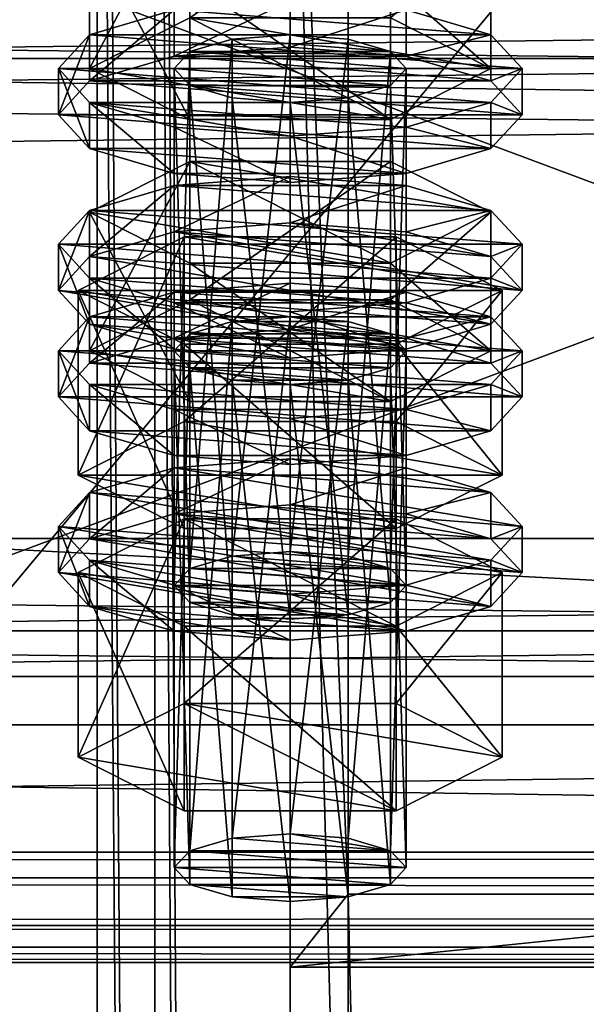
# Model space of a CAD drawing. Header units: millimetres. Extents: x 60485 to 71303, y 100 to 16900.
# Tile 272 of 656: x 65766 to 65795, y 8322 to 8373. Entities that reach past the tile are written whole.
import ezdxf

# ---------------------------------------------------------------- set-up
doc = ezdxf.new("R2010")
doc.units = ezdxf.units.MM
for name, color, linetype in [('13', 7, 'Continuous'), ('3', 7, 'Continuous'), ('4', 7, 'Continuous'), ('6', 7, 'Continuous'), ('7', 7, 'Continuous'), ('9', 7, 'Continuous')]:
    doc.layers.add(name, color=color, linetype=linetype)

msp = doc.modelspace()

# ---------------------------------------------------------------- meshes
at = {"layer": '13', "color": 20}
mesh = msp.add_polyface(dxfattribs=at)
corners = [(65774.804, 8358.519, 5610.701), (65785.196, 8365.692, 5612.894), (65774.804, 8365.692, 5612.894), (65785.196, 8360.429, 5630.107), (65769.608, 8363.06, 5621.5), (65774, 8343.73, 5563.306), (65774.804, 8371.384, 5568.624), (65774, 8370.506, 5571.492), (65774.804, 8344.607, 5560.437), (65777, 8372.026, 5566.523), (65777, 8345.249, 5558.337), (65780, 8372.261, 5565.755), (65774.804, 8369.629, 5574.361), (65780, 8368.752, 5577.23), (65777, 8368.987, 5576.462), (65785.196, 8369.629, 5574.361), (65786, 8370.506, 5571.492), (65785.196, 8371.384, 5568.624), (65769.608, 8370.506, 5571.492), (65774.804, 8373.138, 5562.886), (65774.804, 8380.31, 5565.078), (65769.608, 8377.679, 5573.685), (65785.196, 8380.31, 5565.078), (65785.196, 8367.875, 5580.099), (65774.804, 8367.875, 5580.099), (65774.804, 8375.047, 5582.292), (65785.196, 8375.047, 5582.292), (65768, 8368.116, 5570.761), (65769.608, 8369.87, 5565.024), (65769.608, 8372.261, 5565.755), (65768, 8370.506, 5571.492), (65774, 8371.154, 5560.823), (65774, 8373.545, 5561.554), (65780, 8371.624, 5559.286), (65780, 8374.015, 5560.017), (65780, 8364.607, 5582.237), (65774, 8365.077, 5580.7), (65774, 8367.468, 5581.431), (65780, 8366.998, 5582.968), (65769.608, 8366.362, 5576.499), (65769.608, 8368.752, 5577.23), (65790.392, 8369.87, 5565.024), (65792, 8368.116, 5570.761), (65790.392, 8366.362, 5576.499), (65786, 8365.077, 5580.7), (65790.392, 8368.752, 5577.23), (65792, 8370.506, 5571.492), (65790.392, 8372.261, 5565.755), (65774, 8362.053, 5558.041), (65780, 8364.914, 5557.234), (65774, 8364.444, 5558.772), (65790.392, 8363.16, 5562.972), (65769.608, 8363.16, 5562.972), (65786, 8364.444, 5558.772)]
mesh.append_faces([[corners[k] for k in face] for face in [(0, 1, 2, 2), (5, 6, 7, 7), (8, 9, 6, 6), (10, 11, 9, 9), (12, 13, 14, 14), (18, 20, 21, 21), (19, 22, 20, 20), (24, 21, 25, 25), (23, 18, 24, 24), (21, 26, 25, 25), (27, 29, 30, 30), (28, 32, 29, 29), (31, 34, 32, 32), (35, 37, 38, 38), (36, 40, 37, 37), (39, 30, 40, 40), (44, 36, 35, 35), (40, 38, 37, 37), (48, 49, 50, 50), (53, 50, 49, 49)]], dxfattribs={"vtx0": -1, "color": 20})
mesh.append_faces([[corners[k] for k in face] for face in [(3, 4, 2, 2), (15, 12, 7, 7), (16, 7, 6, 6), (17, 6, 9, 9), (23, 19, 18, 18), (26, 21, 20, 20), (41, 31, 28, 28), (42, 28, 27, 27), (43, 27, 39, 39), (44, 39, 36, 36), (45, 40, 30, 30), (46, 30, 29, 29), (47, 29, 32, 32), (51, 52, 50, 50)]], dxfattribs={"vtx0": -1, "vtx2": -1, "vtx3": -1, "color": 20})
mesh.append_faces([[corners[k] for k in face] for face in [(18, 19, 20, 20), (23, 24, 25, 25), (24, 18, 21, 21), (27, 28, 29, 29), (28, 31, 32, 32), (31, 33, 34, 34), (35, 36, 37, 37), (36, 39, 40, 40), (39, 27, 30, 30)]], dxfattribs={"vtx2": -1, "vtx3": -1, "color": 20})
mesh = msp.add_polyface(dxfattribs=at)
corners = [(65790.392, 8363.06, 5621.5), (65774.804, 8365.692, 5612.894), (65785.196, 8365.692, 5612.894), (65780, 8345.484, 5557.568), (65783, 8372.026, 5566.523), (65780, 8372.261, 5565.755), (65783, 8345.249, 5558.337), (65785.196, 8371.384, 5568.624), (65785.196, 8344.607, 5560.437), (65786, 8370.506, 5571.492), (65780, 8368.752, 5577.23), (65774.804, 8369.629, 5574.361), (65783, 8368.987, 5576.462), (65785.196, 8369.629, 5574.361), (65774, 8370.506, 5571.492), (65774.804, 8371.384, 5568.624), (65777, 8372.026, 5566.523), (65774.804, 8373.138, 5562.886), (65785.196, 8373.138, 5562.886), (65785.196, 8380.31, 5565.078), (65790.392, 8370.506, 5571.492), (65790.392, 8377.679, 5573.685), (65785.196, 8367.875, 5580.099), (65785.196, 8375.047, 5582.292), (65774.804, 8375.047, 5582.292), (65774.804, 8380.31, 5565.078), (65780, 8371.624, 5559.286), (65786, 8371.154, 5560.823), (65786, 8373.545, 5561.554), (65780, 8374.015, 5560.017), (65790.392, 8369.87, 5565.024), (65790.392, 8372.261, 5565.755), (65792, 8368.116, 5570.761), (65792, 8370.506, 5571.492), (65790.392, 8366.362, 5576.499), (65790.392, 8368.752, 5577.23), (65786, 8365.077, 5580.7), (65786, 8367.468, 5581.431), (65780, 8364.607, 5582.237), (65780, 8366.998, 5582.968), (65774, 8371.154, 5560.823), (65769.608, 8369.87, 5565.024), (65768, 8368.116, 5570.761), (65769.608, 8366.362, 5576.499), (65769.608, 8368.752, 5577.23), (65768, 8370.506, 5571.492), (65769.608, 8372.261, 5565.755), (65774, 8373.545, 5561.554)]
mesh.append_faces([[corners[k] for k in face] for face in [(0, 1, 2, 2), (3, 4, 5, 5), (6, 7, 4, 4), (8, 9, 7, 7), (7, 5, 4, 4), (18, 21, 19, 19), (20, 23, 21, 21), (22, 24, 23, 23), (17, 20, 18, 18), (21, 25, 19, 19), (26, 28, 29, 29), (27, 31, 28, 28), (30, 33, 31, 31), (32, 35, 33, 33), (34, 37, 35, 35), (36, 39, 37, 37), (40, 27, 26, 26), (28, 47, 29, 29)]], dxfattribs={"vtx0": -1, "color": 20})
mesh.append_faces([[corners[k] for k in face] for face in [(10, 11, 12, 12), (12, 11, 13, 13), (13, 14, 9, 9), (9, 15, 7, 7), (20, 17, 22, 22), (23, 25, 21, 21), (27, 40, 30, 30), (30, 41, 32, 32), (32, 42, 34, 34), (34, 43, 36, 36), (39, 44, 37, 37), (37, 44, 35, 35), (35, 45, 33, 33), (33, 46, 31, 31), (31, 47, 28, 28)]], dxfattribs={"vtx0": -1, "vtx1": -1, "color": 20})
mesh.append_faces([[corners[k] for k in face] for face in [(7, 16, 5, 5)]], dxfattribs={"vtx0": -1, "vtx2": -1, "vtx3": -1, "color": 20})
mesh.append_faces([[corners[k] for k in face] for face in [(17, 18, 19, 19), (18, 20, 21, 21), (20, 22, 23, 23), (26, 27, 28, 28), (27, 30, 31, 31), (30, 32, 33, 33), (32, 34, 35, 35), (34, 36, 37, 37), (36, 38, 39, 39)]], dxfattribs={"vtx2": -1, "vtx3": -1, "color": 20})
mesh = msp.add_polyface(dxfattribs=at)
corners = [(65785.196, 8356.765, 5616.439), (65774.804, 8356.765, 5616.439), (65777, 8357.407, 5614.339), (65783, 8357.407, 5614.339), (65780, 8357.642, 5613.57), (65769.608, 8355.888, 5619.308), (65774.804, 8358.519, 5610.701), (65774.804, 8365.692, 5612.894), (65769.608, 8363.06, 5621.5), (65774.804, 8353.257, 5627.914), (65774.804, 8360.429, 5630.107), (65785.196, 8360.429, 5630.107), (65769.608, 8355.251, 5612.839), (65774, 8356.536, 5608.639), (65774, 8358.926, 5609.369), (65769.608, 8357.642, 5613.57), (65780, 8357.006, 5607.101), (65780, 8359.396, 5607.832), (65790.392, 8357.642, 5613.57), (65786, 8358.926, 5609.369), (65774, 8343.73, 5563.306), (65774.804, 8344.607, 5560.437), (65774.804, 8371.384, 5568.624), (65777, 8345.249, 5558.337), (65777, 8372.026, 5566.523), (65780, 8345.484, 5557.568), (65780, 8372.261, 5565.755), (65780, 8341.976, 5569.044), (65777, 8368.987, 5576.462), (65780, 8368.752, 5577.23), (65777, 8342.211, 5568.275), (65774.804, 8369.629, 5574.361), (65774.804, 8342.853, 5566.175), (65774, 8370.506, 5571.492), (65769.03, 8349.452, 5565.055), (65774.515, 8361.792, 5558.894), (65769.03, 8359.015, 5567.979), (65774.515, 8352.229, 5555.97), (65785.485, 8361.792, 5558.894), (65785.485, 8356.237, 5577.064), (65774.515, 8356.237, 5577.064), (65790.97, 8359.015, 5567.979), (65768, 8359.015, 5567.979), (65769.608, 8360.769, 5562.241), (65769.608, 8363.16, 5562.972), (65768, 8361.406, 5568.71), (65774, 8362.053, 5558.041), (65774, 8364.444, 5558.772), (65780, 8362.523, 5556.503), (65780, 8364.914, 5557.234), (65780, 8355.506, 5579.455), (65774, 8355.976, 5577.917), (65774, 8358.367, 5578.648), (65780, 8357.897, 5580.186), (65769.608, 8357.261, 5573.717), (65769.608, 8359.651, 5574.448), (65790.392, 8360.769, 5562.241), (65792, 8359.015, 5567.979), (65790.392, 8357.261, 5573.717), (65786, 8355.976, 5577.917), (65786, 8358.367, 5578.648), (65790.392, 8359.651, 5574.448), (65792, 8361.406, 5568.71)]
mesh.append_faces([[corners[k] for k in face] for face in [(3, 2, 4, 4), (5, 7, 8, 8), (9, 8, 10, 10), (8, 11, 10, 10), (12, 14, 15, 15), (13, 17, 14, 14), (19, 14, 17, 17), (27, 28, 29, 29), (30, 31, 28, 28), (32, 33, 31, 31), (34, 35, 36, 36), (37, 38, 35, 35), (36, 39, 40, 40), (42, 44, 45, 45), (43, 47, 44, 44), (50, 52, 53, 53), (51, 55, 52, 52), (54, 45, 55, 55), (52, 60, 53, 53)]], dxfattribs={"vtx0": -1, "color": 20})
mesh.append_faces([[corners[k] for k in face] for face in [(0, 1, 2, 2), (18, 15, 14, 14), (41, 36, 35, 35), (56, 48, 46, 46), (57, 46, 43, 43), (58, 43, 42, 42), (59, 42, 54, 54), (60, 52, 55, 55), (61, 55, 45, 45), (62, 45, 44, 44)]], dxfattribs={"vtx0": -1, "vtx2": -1, "vtx3": -1, "color": 20})
mesh.append_faces([[corners[k] for k in face] for face in [(5, 6, 7, 7), (9, 5, 8, 8), (12, 13, 14, 14), (13, 16, 17, 17), (20, 21, 22, 22), (21, 23, 24, 24), (23, 25, 26, 26), (32, 20, 33, 33), (42, 43, 44, 44), (43, 46, 47, 47), (46, 48, 49, 49), (50, 51, 52, 52), (51, 54, 55, 55), (54, 42, 45, 45)]], dxfattribs={"vtx2": -1, "vtx3": -1, "color": 20})
mesh = msp.add_polyface(dxfattribs=at)
corners = [(65785.196, 8356.765, 5616.439), (65777, 8357.407, 5614.339), (65783, 8357.407, 5614.339), (65774.804, 8358.519, 5610.701), (65785.196, 8358.519, 5610.701), (65785.196, 8365.692, 5612.894), (65790.392, 8355.888, 5619.308), (65790.392, 8363.06, 5621.5), (65785.196, 8353.257, 5627.914), (65785.196, 8360.429, 5630.107), (65774.804, 8360.429, 5630.107), (65774.804, 8365.692, 5612.894), (65780, 8357.006, 5607.101), (65786, 8356.536, 5608.639), (65786, 8358.926, 5609.369), (65780, 8359.396, 5607.832), (65790.392, 8357.642, 5613.57), (65792, 8355.888, 5619.308), (65769.608, 8357.642, 5613.57), (65774, 8358.926, 5609.369), (65780, 8345.484, 5557.568), (65783, 8345.249, 5558.337), (65783, 8372.026, 5566.523), (65785.196, 8344.607, 5560.437), (65785.196, 8371.384, 5568.624), (65786, 8343.73, 5563.306), (65786, 8370.506, 5571.492), (65785.196, 8369.629, 5574.361), (65785.196, 8342.853, 5566.175), (65783, 8368.987, 5576.462), (65783, 8342.211, 5568.275), (65780, 8368.752, 5577.23), (65774.515, 8352.229, 5555.97), (65785.485, 8352.229, 5555.97), (65785.485, 8361.792, 5558.894), (65790.97, 8359.015, 5567.979), (65785.485, 8356.237, 5577.064), (65769.03, 8359.015, 5567.979), (65774.515, 8361.792, 5558.894), (65780, 8362.523, 5556.503), (65786, 8362.053, 5558.041), (65786, 8364.444, 5558.772), (65780, 8364.914, 5557.234), (65790.392, 8360.769, 5562.241), (65790.392, 8363.16, 5562.972), (65792, 8359.015, 5567.979), (65792, 8361.406, 5568.71), (65790.392, 8357.261, 5573.717), (65790.392, 8359.651, 5574.448), (65786, 8355.976, 5577.917), (65786, 8358.367, 5578.648), (65780, 8357.897, 5580.186), (65774, 8362.053, 5558.041), (65769.608, 8360.769, 5562.241), (65768, 8359.015, 5567.979), (65769.608, 8359.651, 5574.448), (65768, 8361.406, 5568.71), (65769.608, 8363.16, 5562.972), (65774, 8364.444, 5558.772)]
mesh.append_faces([[corners[k] for k in face] for face in [(4, 7, 5, 5), (6, 9, 7, 7), (8, 10, 9, 9), (3, 6, 4, 4), (12, 14, 15, 15), (13, 16, 14, 14), (25, 27, 26, 26), (28, 29, 27, 27), (30, 31, 29, 29), (33, 35, 34, 34), (35, 38, 34, 34), (39, 41, 42, 42), (40, 44, 41, 41), (43, 46, 44, 44), (45, 48, 46, 46), (47, 50, 48, 48), (49, 51, 50, 50), (39, 43, 40, 40)]], dxfattribs={"vtx0": -1, "color": 20})
mesh.append_faces([[corners[k] for k in face] for face in [(0, 1, 2, 2), (9, 11, 7, 7), (17, 18, 16, 16), (16, 19, 14, 14), (36, 37, 35, 35), (43, 52, 45, 45), (45, 53, 47, 47), (47, 54, 49, 49), (50, 55, 48, 48), (48, 56, 46, 46), (46, 57, 44, 44), (44, 58, 41, 41)]], dxfattribs={"vtx0": -1, "vtx1": -1, "color": 20})
mesh.append_faces([[corners[k] for k in face] for face in [(3, 4, 5, 5), (4, 6, 7, 7), (6, 8, 9, 9), (12, 13, 14, 14), (20, 21, 22, 22), (21, 23, 24, 24), (23, 25, 26, 26), (32, 33, 34, 34), (39, 40, 41, 41), (40, 43, 44, 44), (43, 45, 46, 46), (45, 47, 48, 48), (47, 49, 50, 50)]], dxfattribs={"vtx2": -1, "vtx3": -1, "color": 20})
mesh = msp.add_polyface(dxfattribs=at)
corners = [(65774, 8329.111, 5611.121), (65774.804, 8356.765, 5616.439), (65774, 8355.888, 5619.308), (65774.804, 8329.988, 5608.252), (65777, 8357.407, 5614.339), (65777, 8330.631, 5606.152), (65780, 8357.642, 5613.57), (65777, 8327.592, 5616.09), (65774.804, 8355.011, 5622.177), (65777, 8354.369, 5624.277), (65774.804, 8328.234, 5613.99), (65783, 8354.369, 5624.277), (65780, 8354.134, 5625.045), (65785.196, 8355.011, 5622.177), (65786, 8355.888, 5619.308), (65785.196, 8353.257, 5627.914), (65774.804, 8353.257, 5627.914), (65774.804, 8360.429, 5630.107), (65774.804, 8358.519, 5610.701), (65769.608, 8355.888, 5619.308), (65768, 8353.497, 5618.577), (65769.608, 8355.251, 5612.839), (65769.608, 8357.642, 5613.57), (65768, 8355.888, 5619.308), (65780, 8349.989, 5630.052), (65774, 8350.459, 5628.515), (65774, 8352.849, 5629.246), (65780, 8352.379, 5630.783), (65769.608, 8351.743, 5624.315), (65769.608, 8354.134, 5625.045), (65790.392, 8355.251, 5612.839), (65774, 8356.536, 5608.639), (65792, 8353.497, 5618.577), (65790.392, 8351.743, 5624.315), (65786, 8350.459, 5628.515), (65786, 8352.849, 5629.246), (65790.392, 8354.134, 5625.045), (65792, 8355.888, 5619.308), (65769.608, 8346.15, 5610.056), (65774, 8347.435, 5605.856), (65774, 8349.825, 5606.587), (65769.608, 8348.541, 5610.787), (65780, 8347.905, 5604.319), (65780, 8350.295, 5605.05), (65792, 8346.787, 5616.525), (65780, 8341.976, 5569.044), (65777, 8342.211, 5568.275), (65777, 8368.987, 5576.462), (65774.804, 8342.853, 5566.175), (65774.804, 8369.629, 5574.361), (65769.03, 8349.452, 5565.055), (65774.515, 8352.229, 5555.97), (65774.515, 8361.792, 5558.894), (65785.485, 8346.674, 5574.14), (65774.515, 8346.674, 5574.14), (65774.515, 8356.237, 5577.064), (65769.03, 8359.015, 5567.979), (65790.97, 8349.452, 5565.055), (65786, 8355.976, 5577.917), (65769.608, 8357.261, 5573.717), (65780, 8355.506, 5579.455), (65774, 8355.976, 5577.917)]
mesh.append_faces([[corners[k] for k in face] for face in [(0, 1, 2, 2), (3, 4, 1, 1), (5, 6, 4, 4), (7, 8, 9, 9), (10, 2, 8, 8), (9, 11, 12, 12), (15, 19, 16, 16), (20, 22, 23, 23), (24, 26, 27, 27), (25, 29, 26, 26), (28, 23, 29, 29), (34, 25, 24, 24), (26, 35, 27, 27), (38, 40, 41, 41), (39, 43, 40, 40), (54, 56, 55, 55), (60, 59, 61, 61)]], dxfattribs={"vtx0": -1, "color": 20})
mesh.append_faces([[corners[k] for k in face] for face in [(58, 59, 60, 60)]], dxfattribs={"vtx0": -1, "vtx1": -1, "color": 20})
mesh.append_faces([[corners[k] for k in face] for face in [(11, 9, 8, 8), (13, 8, 2, 2), (14, 2, 1, 1), (15, 18, 19, 19), (30, 31, 21, 21), (32, 21, 20, 20), (33, 20, 28, 28), (34, 28, 25, 25), (35, 26, 29, 29), (36, 29, 23, 23), (37, 23, 22, 22), (44, 41, 40, 40), (57, 51, 50, 50)]], dxfattribs={"vtx0": -1, "vtx2": -1, "vtx3": -1, "color": 20})
mesh.append_faces([[corners[k] for k in face] for face in [(15, 16, 17, 17), (20, 21, 22, 22), (24, 25, 26, 26), (25, 28, 29, 29), (28, 20, 23, 23), (38, 39, 40, 40), (39, 42, 43, 43), (45, 46, 47, 47), (46, 48, 49, 49), (50, 51, 52, 52), (53, 54, 55, 55), (54, 50, 56, 56)]], dxfattribs={"vtx2": -1, "vtx3": -1, "color": 20})
mesh = msp.add_polyface(dxfattribs=at)
corners = [(65780, 8330.866, 5605.383), (65783, 8357.407, 5614.339), (65780, 8357.642, 5613.57), (65783, 8330.631, 5606.152), (65785.196, 8356.765, 5616.439), (65785.196, 8329.988, 5608.252), (65786, 8355.888, 5619.308), (65786, 8329.111, 5611.121), (65785.196, 8355.011, 5622.177), (65785.196, 8328.234, 5613.99), (65783, 8354.369, 5624.277), (65783, 8327.592, 5616.09), (65780, 8354.134, 5625.045), (65774.804, 8355.011, 5622.177), (65774, 8355.888, 5619.308), (65774.804, 8356.765, 5616.439), (65790.392, 8355.888, 5619.308), (65774.804, 8358.519, 5610.701), (65785.196, 8353.257, 5627.914), (65786, 8356.536, 5608.639), (65790.392, 8355.251, 5612.839), (65790.392, 8357.642, 5613.57), (65792, 8353.497, 5618.577), (65792, 8355.888, 5619.308), (65790.392, 8351.743, 5624.315), (65790.392, 8354.134, 5625.045), (65786, 8350.459, 5628.515), (65786, 8352.849, 5629.246), (65780, 8349.989, 5630.052), (65780, 8352.379, 5630.783), (65774, 8356.536, 5608.639), (65780, 8357.006, 5607.101), (65769.608, 8355.251, 5612.839), (65768, 8353.497, 5618.577), (65769.608, 8351.743, 5624.315), (65769.608, 8354.134, 5625.045), (65768, 8355.888, 5619.308), (65780, 8347.905, 5604.319), (65786, 8347.435, 5605.856), (65786, 8349.825, 5606.587), (65780, 8350.295, 5605.05), (65790.392, 8346.15, 5610.056), (65790.392, 8348.541, 5610.787), (65792, 8346.787, 5616.525), (65774, 8349.825, 5606.587), (65786, 8343.73, 5563.306), (65785.196, 8342.853, 5566.175), (65785.196, 8369.629, 5574.361), (65783, 8342.211, 5568.275), (65783, 8368.987, 5576.462), (65780, 8341.976, 5569.044), (65780, 8368.752, 5577.23), (65785.485, 8352.229, 5555.97), (65790.97, 8349.452, 5565.055), (65790.97, 8359.015, 5567.979), (65785.485, 8346.674, 5574.14), (65785.485, 8356.237, 5577.064), (65774.515, 8356.237, 5577.064), (65774.515, 8352.229, 5555.97), (65769.03, 8349.452, 5565.055), (65786, 8355.976, 5577.917), (65780, 8355.506, 5579.455), (65780, 8357.897, 5580.186)]
mesh.append_faces([[corners[k] for k in face] for face in [(0, 1, 2, 2), (3, 4, 1, 1), (5, 6, 4, 4), (7, 8, 6, 6), (9, 10, 8, 8), (11, 12, 10, 10), (20, 23, 21, 21), (22, 25, 23, 23), (24, 27, 25, 25), (26, 29, 27, 27), (30, 19, 31, 31), (37, 39, 40, 40), (38, 42, 39, 39), (42, 40, 39, 39), (53, 56, 54, 54), (55, 57, 56, 56), (58, 53, 52, 52)]], dxfattribs={"vtx0": -1, "color": 20})
mesh.append_faces([[corners[k] for k in face] for face in [(10, 13, 8, 8), (8, 14, 6, 6), (6, 15, 4, 4), (16, 17, 18, 18), (19, 30, 20, 20), (20, 32, 22, 22), (22, 33, 24, 24), (24, 34, 26, 26), (27, 35, 25, 25), (25, 36, 23, 23), (43, 44, 42, 42), (53, 59, 55, 55)]], dxfattribs={"vtx0": -1, "vtx1": -1, "color": 20})
mesh.append_faces([[corners[k] for k in face] for face in [(42, 44, 40, 40)]], dxfattribs={"vtx0": -1, "vtx2": -1, "vtx3": -1, "color": 20})
mesh.append_faces([[corners[k] for k in face] for face in [(19, 20, 21, 21), (20, 22, 23, 23), (22, 24, 25, 25), (24, 26, 27, 27), (26, 28, 29, 29), (37, 38, 39, 39), (38, 41, 42, 42), (45, 46, 47, 47), (46, 48, 49, 49), (48, 50, 51, 51), (52, 53, 54, 54), (53, 55, 56, 56), (60, 61, 62, 62)]], dxfattribs={"vtx2": -1, "vtx3": -1, "color": 20})
mesh = msp.add_polyface(dxfattribs=at)
corners = [(65774, 8329.111, 5611.121), (65774.804, 8329.988, 5608.252), (65774.804, 8356.765, 5616.439), (65777, 8330.631, 5606.152), (65777, 8357.407, 5614.339), (65780, 8330.866, 5605.383), (65780, 8357.642, 5613.57), (65780, 8327.357, 5616.859), (65777, 8327.592, 5616.09), (65777, 8354.369, 5624.277), (65780, 8354.134, 5625.045), (65774.804, 8328.234, 5613.99), (65774.804, 8355.011, 5622.177), (65774, 8355.888, 5619.308), (65785.196, 8329.988, 5608.252), (65786, 8329.111, 5611.121), (65785.196, 8328.234, 5613.99), (65783, 8327.592, 5616.09), (65769.03, 8334.833, 5612.871), (65774.515, 8337.611, 5603.786), (65774.515, 8347.174, 5606.709), (65769.03, 8344.396, 5615.794), (65785.485, 8347.174, 5606.709), (65785.485, 8332.056, 5621.955), (65774.515, 8332.056, 5621.955), (65774.515, 8341.619, 5624.879), (65785.485, 8341.619, 5624.879), (65768, 8344.396, 5615.794), (65769.608, 8346.15, 5610.056), (65769.608, 8348.541, 5610.787), (65768, 8346.787, 5616.525), (65780, 8340.888, 5627.27), (65774, 8341.358, 5625.733), (65774, 8343.749, 5626.463), (65780, 8343.279, 5628.001), (65769.608, 8342.642, 5621.532), (65769.608, 8345.033, 5622.263), (65790.392, 8346.15, 5610.056), (65780, 8347.905, 5604.319), (65774, 8347.435, 5605.856), (65792, 8344.396, 5615.794), (65790.392, 8342.642, 5621.532), (65786, 8341.358, 5625.733), (65786, 8343.749, 5626.463), (65790.392, 8345.033, 5622.263), (65785.196, 8344.607, 5560.437), (65777, 8345.249, 5558.337), (65774.804, 8344.607, 5560.437), (65786, 8343.73, 5563.306), (65774, 8343.73, 5563.306), (65785.196, 8342.853, 5566.175), (65774.804, 8342.853, 5566.175), (65783, 8342.211, 5568.275), (65777, 8342.211, 5568.275), (65785.485, 8346.674, 5574.14), (65769.03, 8349.452, 5565.055), (65774.515, 8346.674, 5574.14)]
mesh.append_faces([[corners[k] for k in face] for face in [(7, 9, 10, 10), (18, 20, 21, 21), (19, 22, 20, 20), (24, 21, 25, 25), (23, 18, 24, 24), (21, 26, 25, 25), (27, 29, 30, 30), (31, 33, 34, 34), (32, 36, 33, 33), (35, 30, 36, 36), (31, 35, 32, 32), (36, 34, 33, 33), (54, 55, 56, 56)]], dxfattribs={"vtx0": -1, "color": 20})
mesh.append_faces([[corners[k] for k in face] for face in [(42, 35, 31, 31)]], dxfattribs={"vtx0": -1, "vtx1": -1, "color": 20})
mesh.append_faces([[corners[k] for k in face] for face in [(14, 3, 1, 1), (15, 1, 0, 0), (16, 0, 11, 11), (17, 11, 8, 8), (23, 19, 18, 18), (26, 21, 20, 20), (37, 38, 39, 39), (40, 39, 28, 28), (41, 28, 27, 27), (42, 27, 35, 35), (43, 36, 30, 30), (44, 30, 29, 29), (45, 46, 47, 47), (48, 47, 49, 49), (50, 49, 51, 51), (52, 51, 53, 53)]], dxfattribs={"vtx0": -1, "vtx2": -1, "vtx3": -1, "color": 20})
mesh.append_faces([[corners[k] for k in face] for face in [(0, 1, 2, 2), (1, 3, 4, 4), (3, 5, 6, 6), (7, 8, 9, 9), (8, 11, 12, 12), (11, 0, 13, 13), (18, 19, 20, 20), (23, 24, 25, 25), (24, 18, 21, 21), (27, 28, 29, 29), (31, 32, 33, 33), (32, 35, 36, 36), (35, 27, 30, 30)]], dxfattribs={"vtx2": -1, "vtx3": -1, "color": 20})
mesh = msp.add_polyface(dxfattribs=at)
corners = [(65780, 8330.866, 5605.383), (65783, 8330.631, 5606.152), (65783, 8357.407, 5614.339), (65785.196, 8329.988, 5608.252), (65785.196, 8356.765, 5616.439), (65786, 8329.111, 5611.121), (65786, 8355.888, 5619.308), (65785.196, 8328.234, 5613.99), (65785.196, 8355.011, 5622.177), (65783, 8327.592, 5616.09), (65783, 8354.369, 5624.277), (65780, 8327.357, 5616.859), (65780, 8354.134, 5625.045), (65777, 8330.631, 5606.152), (65774.804, 8329.988, 5608.252), (65774, 8329.111, 5611.121), (65774.804, 8328.234, 5613.99), (65777, 8327.592, 5616.09), (65774.515, 8337.611, 5603.786), (65785.485, 8337.611, 5603.786), (65785.485, 8347.174, 5606.709), (65790.97, 8334.833, 5612.871), (65790.97, 8344.396, 5615.794), (65785.485, 8332.056, 5621.955), (65785.485, 8341.619, 5624.879), (65774.515, 8341.619, 5624.879), (65774.515, 8347.174, 5606.709), (65790.392, 8346.15, 5610.056), (65792, 8344.396, 5615.794), (65792, 8346.787, 5616.525), (65790.392, 8348.541, 5610.787), (65790.392, 8342.642, 5621.532), (65790.392, 8345.033, 5622.263), (65786, 8341.358, 5625.733), (65786, 8343.749, 5626.463), (65780, 8340.888, 5627.27), (65780, 8343.279, 5628.001), (65780, 8347.905, 5604.319), (65786, 8347.435, 5605.856), (65774, 8347.435, 5605.856), (65769.608, 8346.15, 5610.056), (65768, 8344.396, 5615.794), (65769.608, 8345.033, 5622.263), (65768, 8346.787, 5616.525), (65769.608, 8348.541, 5610.787), (65780, 8345.484, 5557.568), (65785.196, 8344.607, 5560.437), (65783, 8345.249, 5558.337), (65777, 8345.249, 5558.337), (65774.804, 8344.607, 5560.437), (65786, 8343.73, 5563.306), (65774, 8343.73, 5563.306), (65785.196, 8342.853, 5566.175), (65774.804, 8342.853, 5566.175), (65783, 8342.211, 5568.275), (65777, 8342.211, 5568.275), (65780, 8341.976, 5569.044)]
mesh.append_faces([[corners[k] for k in face] for face in [(0, 3, 1, 1), (9, 17, 11, 11), (19, 22, 20, 20), (21, 24, 22, 22), (23, 25, 24, 24), (18, 21, 19, 19), (22, 26, 20, 20), (27, 29, 30, 30), (28, 32, 29, 29), (31, 34, 32, 32), (33, 36, 34, 34), (37, 27, 38, 38), (45, 46, 47, 47), (54, 55, 56, 56)]], dxfattribs={"vtx0": -1, "color": 20})
mesh.append_faces([[corners[k] for k in face] for face in [(3, 14, 5, 5), (5, 15, 7, 7), (7, 16, 9, 9), (21, 18, 23, 23), (24, 26, 22, 22), (27, 39, 28, 28), (28, 40, 31, 31), (31, 41, 33, 33), (36, 42, 34, 34), (34, 43, 32, 32), (32, 44, 29, 29), (46, 49, 50, 50), (50, 51, 52, 52), (52, 53, 54, 54)]], dxfattribs={"vtx0": -1, "vtx1": -1, "color": 20})
mesh.append_faces([[corners[k] for k in face] for face in [(3, 0, 13, 13), (46, 45, 48, 48)]], dxfattribs={"vtx0": -1, "vtx2": -1, "vtx3": -1, "color": 20})
mesh.append_faces([[corners[k] for k in face] for face in [(0, 1, 2, 2), (1, 3, 4, 4), (3, 5, 6, 6), (5, 7, 8, 8), (7, 9, 10, 10), (9, 11, 12, 12), (18, 19, 20, 20), (19, 21, 22, 22), (21, 23, 24, 24), (27, 28, 29, 29), (28, 31, 32, 32), (31, 33, 34, 34), (33, 35, 36, 36)]], dxfattribs={"vtx2": -1, "vtx3": -1, "color": 20})
at = {"layer": '3', "color": 91}
mesh = msp.add_polyface(dxfattribs=at)
corners = [(65770, 8485, 5564.7), (65830, 8485, 5564.7), (65830, 145.041, 3014.919), (65770, 145.041, 3014.919), (65770, 271.84, 2970.03), (65830, 271.84, 2970.03), (65830, 8485, 5481.045), (65770, 8485, 5481.045), (65770, 145.041, 2970.03), (65827, 8485, 5484.182), (65773, 8485, 5484.182), (65773, 8485, 5561.563), (65827, 8485, 5561.563), (65773, 145.041, 3011.782), (65827, 145.041, 3011.782), (65773, 261.579, 2970.03), (65773, 145.041, 2970.03), (65827, 261.579, 2970.03), (65827, 145.041, 2970.03), (65830, 145.041, 2970.03)]
mesh.append_faces([[corners[k] for k in face] for face in [(0, 2, 3, 3), (4, 6, 7, 7), (4, 3, 8, 8), (0, 4, 7, 7), (12, 13, 14, 14), (15, 11, 10, 10), (13, 15, 16, 16), (17, 10, 9, 9), (17, 14, 18, 18), (12, 17, 9, 9), (8, 13, 16, 16), (18, 2, 19, 19), (5, 1, 6, 6), (2, 5, 19, 19), (5, 18, 19, 19), (15, 8, 16, 16)]], dxfattribs={"vtx0": -1, "color": 91})
mesh.append_faces([[corners[k] for k in face] for face in [(3, 4, 0, 0), (0, 11, 1, 1), (11, 7, 10, 10), (10, 7, 9, 9), (1, 12, 6, 6), (12, 1, 11, 11), (6, 9, 7, 7), (11, 15, 13, 13), (14, 17, 12, 12), (2, 14, 3, 3), (3, 13, 8, 8), (1, 5, 2, 2), (18, 5, 17, 17), (17, 5, 15, 15), (8, 15, 4, 4), (4, 15, 5, 5)]], dxfattribs={"vtx0": -1, "vtx1": -1, "color": 91})
mesh.append_faces([[corners[k] for k in face] for face in [(11, 0, 7, 7), (6, 12, 9, 9), (2, 18, 14, 14), (3, 14, 13, 13)]], dxfattribs={"vtx0": -1, "vtx2": -1, "vtx3": -1, "color": 91})
mesh.append_faces([[corners[k] for k in face] for face in [(0, 1, 2, 2), (4, 5, 6, 6), (12, 11, 13, 13), (17, 15, 10, 10)]], dxfattribs={"vtx2": -1, "vtx3": -1, "color": 91})
mesh = msp.add_polyface(dxfattribs=at)
corners = [(65845, 8374.997, 5531.153), (65755, 8374.997, 5531.153), (65755, 8341.374, 5641.128), (65845, 8341.374, 5641.128), (65755, 8379.778, 5532.615), (65755, 8346.156, 5642.59), (65845, 8379.778, 5532.615), (65845, 8346.156, 5642.59)]
mesh.append_faces([[corners[k] for k in face] for face in [(0, 2, 3, 3), (1, 5, 2, 2), (4, 7, 5, 5), (6, 3, 7, 7), (1, 6, 4, 4), (3, 5, 7, 7)]], dxfattribs={"vtx0": -1, "color": 91})
mesh.append_faces([[corners[k] for k in face] for face in [(0, 1, 2, 2), (1, 4, 5, 5), (4, 6, 7, 7), (6, 0, 3, 3), (1, 0, 6, 6), (3, 2, 5, 5)]], dxfattribs={"vtx2": -1, "vtx3": -1, "color": 91})
at = {"layer": '4', "color": 171}
mesh = msp.add_polyface(dxfattribs=at)
corners = [(65817, 6827.199, 4974.204), (65783, 6827.199, 4974.204), (65783, 8327.739, 3030.03), (65817, 8327.739, 3030.03), (65783, 6882.39, 4991.078), (65783, 8395.952, 3030.03), (65817, 6882.39, 4991.078), (65817, 8395.952, 3030.03), (65820, 6824.133, 4973.267), (65820, 6885.456, 4992.015), (65820, 8399.742, 3030.03), (65820, 8323.949, 3030.03), (65780, 6885.456, 4992.015), (65780, 8399.742, 3030.03), (65780, 6824.133, 4973.267), (65780, 8323.949, 3030.03)]
mesh.append_faces([[corners[k] for k in face] for face in [(0, 2, 3, 3), (1, 5, 2, 2), (4, 7, 5, 5), (6, 3, 7, 7), (8, 10, 11, 11), (9, 13, 10, 10), (12, 15, 13, 13), (14, 11, 15, 15)]], dxfattribs={"vtx0": -1, "color": 171})
mesh.append_faces([[corners[k] for k in face] for face in [(9, 6, 12, 12), (6, 8, 0, 0), (0, 8, 1, 1), (12, 4, 14, 14), (4, 12, 6, 6), (14, 1, 8, 8), (11, 3, 15, 15), (3, 10, 7, 7), (7, 10, 5, 5), (15, 2, 13, 13), (2, 15, 3, 3), (13, 5, 10, 10)]], dxfattribs={"vtx0": -1, "vtx1": -1, "color": 171})
mesh.append_faces([[corners[k] for k in face] for face in [(6, 9, 8, 8), (14, 4, 1, 1), (3, 11, 10, 10), (13, 2, 5, 5)]], dxfattribs={"vtx0": -1, "vtx2": -1, "vtx3": -1, "color": 171})
mesh.append_faces([[corners[k] for k in face] for face in [(0, 1, 2, 2), (1, 4, 5, 5), (4, 6, 7, 7), (6, 0, 3, 3), (8, 9, 10, 10), (9, 12, 13, 13), (12, 14, 15, 15), (14, 8, 11, 11)]], dxfattribs={"vtx2": -1, "vtx3": -1, "color": 171})
at = {"layer": '6', "color": 2}
mesh = msp.add_polyface(dxfattribs=at)
corners = [(65773, 8445, 2973.03), (65827, 8445, 2973.03), (65827, 281.652, 2973.03), (65773, 281.652, 2973.03), (65827, 8445, 3027.03), (65827, 458.279, 3027.03), (65773, 8445, 3027.03), (65773, 458.279, 3027.03), (65770, 8445, 2970.03), (65770, 8445, 3030.03), (65770, 468.091, 3030.03), (65770, 271.84, 2970.03), (65830, 8445, 3030.03), (65830, 468.091, 3030.03), (65830, 8445, 2970.03), (65830, 271.84, 2970.03)]
mesh.append_faces([[corners[k] for k in face] for face in [(0, 2, 3, 3), (1, 5, 2, 2), (4, 7, 5, 5), (6, 3, 7, 7), (8, 10, 11, 11), (9, 13, 10, 10), (12, 15, 13, 13), (14, 11, 15, 15)]], dxfattribs={"vtx0": -1, "color": 2})
mesh.append_faces([[corners[k] for k in face] for face in [(9, 6, 12, 12), (6, 8, 0, 0), (0, 8, 1, 1), (12, 4, 14, 14), (4, 12, 6, 6), (14, 1, 8, 8), (11, 3, 15, 15), (3, 10, 7, 7), (7, 10, 5, 5), (15, 2, 13, 13), (2, 15, 3, 3), (13, 5, 10, 10)]], dxfattribs={"vtx0": -1, "vtx1": -1, "color": 2})
mesh.append_faces([[corners[k] for k in face] for face in [(6, 9, 8, 8), (14, 4, 1, 1), (3, 11, 10, 10), (13, 2, 5, 5)]], dxfattribs={"vtx0": -1, "vtx2": -1, "vtx3": -1, "color": 2})
mesh.append_faces([[corners[k] for k in face] for face in [(0, 1, 2, 2), (1, 4, 5, 5), (4, 6, 7, 7), (6, 0, 3, 3), (8, 9, 10, 10), (9, 12, 13, 13), (12, 14, 15, 15), (14, 8, 11, 11)]], dxfattribs={"vtx2": -1, "vtx3": -1, "color": 2})
at = {"layer": '7', "color": 6}
mesh = msp.add_polyface(dxfattribs=at)
corners = [(65850, 8325, 2970.03), (65750, 8325, 2970.03), (65750, 8445, 2970.03), (65850, 8445, 2970.03), (65750, 8325, 2960.03), (65750, 8445, 2960.03), (65850, 8325, 2960.03), (65850, 8445, 2960.03)]
mesh.append_faces([[corners[k] for k in face] for face in [(0, 2, 3, 3), (1, 5, 2, 2), (4, 7, 5, 5), (6, 3, 7, 7), (1, 6, 4, 4), (3, 5, 7, 7)]], dxfattribs={"vtx0": -1, "color": 6})
mesh.append_faces([[corners[k] for k in face] for face in [(0, 1, 2, 2), (1, 4, 5, 5), (4, 6, 7, 7), (6, 0, 3, 3), (1, 0, 6, 6), (3, 2, 5, 5)]], dxfattribs={"vtx2": -1, "vtx3": -1, "color": 6})
at = {"layer": '9', "color": 243}
mesh = msp.add_polyface(dxfattribs=at)
corners = [(66100, 8328.584, 5522.19), (66100, 8373.529, 5535.938), (62900, 8373.529, 5535.938), (62900, 8328.584, 5522.19), (66100, 8339.013, 5648.777), (62900, 8339.013, 5648.777), (66100, 8374.395, 5659.6), (62900, 8374.395, 5659.6), (66100, 8378.198, 5647.168), (62900, 8378.198, 5647.168), (66100, 8380.11, 5647.753), (62900, 8380.11, 5647.753), (66100, 8375.722, 5662.097), (62900, 8375.722, 5662.097), (66100, 8336.516, 5650.104), (62900, 8336.516, 5650.104), (66100, 8371.031, 5537.265), (62900, 8371.031, 5537.265), (66100, 8329.912, 5524.688), (62900, 8329.912, 5524.688), (66100, 8326.109, 5537.119), (62900, 8326.109, 5537.119), (66100, 8324.197, 5536.534), (62900, 8324.197, 5536.534)]
mesh.append_faces([[corners[k] for k in face] for face in [(0, 2, 3, 3), (1, 5, 2, 2), (4, 7, 5, 5), (6, 9, 7, 7), (8, 11, 9, 9), (10, 13, 11, 11), (12, 15, 13, 13), (14, 17, 15, 15), (16, 19, 17, 17), (18, 21, 19, 19), (20, 23, 21, 21), (22, 3, 23, 23), (20, 0, 22, 22), (8, 12, 10, 10), (11, 7, 9, 9)]], dxfattribs={"vtx0": -1, "color": 243})
mesh.append_faces([[corners[k] for k in face] for face in [(1, 16, 4, 4), (16, 0, 18, 18), (18, 0, 20, 20), (12, 6, 14, 14), (14, 4, 16, 16), (3, 19, 23, 23), (19, 2, 17, 17), (17, 2, 15, 15), (15, 5, 13, 13), (13, 7, 11, 11)]], dxfattribs={"vtx0": -1, "vtx1": -1, "color": 243})
mesh.append_faces([[corners[k] for k in face] for face in [(16, 1, 0, 0), (12, 8, 6, 6), (14, 6, 4, 4), (19, 3, 2, 2), (15, 2, 5, 5), (13, 5, 7, 7)]], dxfattribs={"vtx0": -1, "vtx2": -1, "vtx3": -1, "color": 243})
mesh.append_faces([[corners[k] for k in face] for face in [(21, 23, 19, 19)]], dxfattribs={"vtx1": -1, "color": 243})
mesh.append_faces([[corners[k] for k in face] for face in [(0, 1, 2, 2), (1, 4, 5, 5), (4, 6, 7, 7), (6, 8, 9, 9), (8, 10, 11, 11), (10, 12, 13, 13), (12, 14, 15, 15), (14, 16, 17, 17), (16, 18, 19, 19), (18, 20, 21, 21), (20, 22, 23, 23), (22, 0, 3, 3)]], dxfattribs={"vtx2": -1, "vtx3": -1, "color": 243})
mesh = msp.add_polyface(dxfattribs=at)
corners = [(68700, 8328.584, 5522.19), (68700, 8373.529, 5535.938), (65500, 8373.529, 5535.938), (65500, 8328.584, 5522.19), (68700, 8339.013, 5648.777), (65500, 8339.013, 5648.777), (68700, 8374.395, 5659.6), (65500, 8374.395, 5659.6), (68700, 8378.198, 5647.168), (65500, 8378.198, 5647.168), (68700, 8380.11, 5647.753), (65500, 8380.11, 5647.753), (68700, 8375.722, 5662.097), (65500, 8375.722, 5662.097), (68700, 8336.516, 5650.104), (65500, 8336.516, 5650.104), (68700, 8371.031, 5537.265), (65500, 8371.031, 5537.265), (68700, 8329.912, 5524.688), (65500, 8329.912, 5524.688), (68700, 8326.109, 5537.119), (65500, 8326.109, 5537.119), (68700, 8324.197, 5536.534), (65500, 8324.197, 5536.534)]
mesh.append_faces([[corners[k] for k in face] for face in [(0, 2, 3, 3), (1, 5, 2, 2), (4, 7, 5, 5), (6, 9, 7, 7), (8, 11, 9, 9), (10, 13, 11, 11), (12, 15, 13, 13), (14, 17, 15, 15), (16, 19, 17, 17), (18, 21, 19, 19), (20, 23, 21, 21), (22, 3, 23, 23), (20, 0, 22, 22), (8, 12, 10, 10), (11, 7, 9, 9), (23, 19, 21, 21)]], dxfattribs={"vtx0": -1, "color": 243})
mesh.append_faces([[corners[k] for k in face] for face in [(1, 16, 4, 4), (16, 0, 18, 18), (18, 0, 20, 20), (12, 6, 14, 14), (14, 4, 16, 16), (3, 19, 23, 23), (19, 2, 17, 17), (17, 2, 15, 15), (15, 5, 13, 13)]], dxfattribs={"vtx0": -1, "vtx1": -1, "color": 243})
mesh.append_faces([[corners[k] for k in face] for face in [(16, 1, 0, 0), (12, 8, 6, 6), (14, 6, 4, 4), (7, 11, 13, 13), (19, 3, 2, 2), (15, 2, 5, 5), (13, 5, 7, 7)]], dxfattribs={"vtx0": -1, "vtx2": -1, "vtx3": -1, "color": 243})
mesh.append_faces([[corners[k] for k in face] for face in [(0, 1, 2, 2), (1, 4, 5, 5), (4, 6, 7, 7), (6, 8, 9, 9), (8, 10, 11, 11), (10, 12, 13, 13), (12, 14, 15, 15), (14, 16, 17, 17), (16, 18, 19, 19), (18, 20, 21, 21), (20, 22, 23, 23), (22, 0, 3, 3)]], dxfattribs={"vtx2": -1, "vtx3": -1, "color": 243})

doc.saveas('drawing.dxf')
